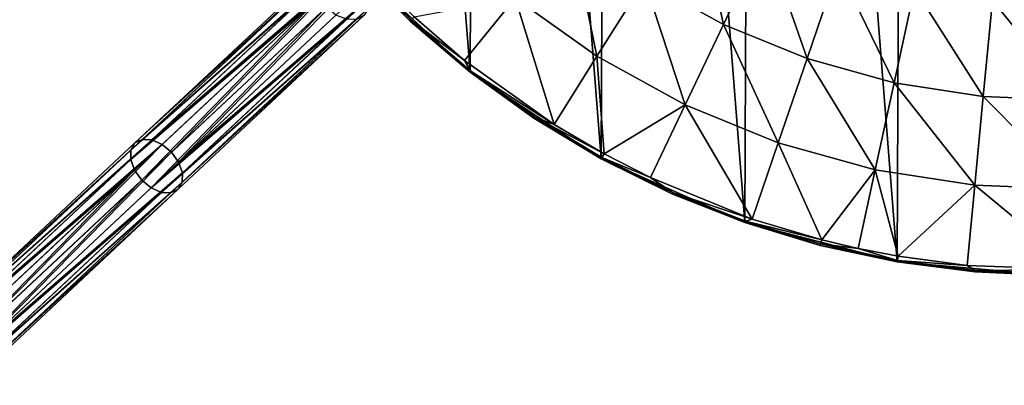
# Model space of a CAD drawing. Header units: millimetres. Extents: x 64 to 3333, y 103 to 3347.
# Tile 346 of 519: x 1645 to 1723, y 1694 to 1723. Entities that reach past the tile are written whole.
import ezdxf

# ---------------------------------------------------------------- set-up
doc = ezdxf.new("R2010")
doc.units = ezdxf.units.MM
doc.header["$LTSCALE"] = 25.4
doc.layers.get('0').update_dxf_attribs({"true_color": 0xff5454})

# ---------------------------------------------------------------- blocks, each defined once
blk = doc.blocks.new('SPIDER-6785-9743.STL')
at = {"color": 0}
mesh = blk.add_polyface(dxfattribs=at)
corners = [(1654.298, 1759.693, 1405.814), (1652.364, 1784.306, 1405.814), (1652.311, 1771.919, 1405.814), (1654.454, 1796.515, 1405.814), (1658.271, 1747.96, 1405.814), (1658.526, 1808.214, 1405.814), (1664.12, 1737.042, 1405.814), (1664.467, 1819.083, 1405.814), (1671.687, 1727.234, 1405.814), (1672.116, 1828.826, 1405.814), (1680.765, 1718.807, 1405.814), (1681.265, 1837.177, 1405.814), (1691.106, 1711.988, 1405.814), (1691.664, 1843.908, 1405.814), (1702.429, 1706.964, 1405.814), (1703.028, 1848.835, 1405.814), (1714.423, 1703.873, 1405.814), (1715.049, 1851.825, 1405.814), (1726.764, 1702.797, 1405.814), (1727.398, 1852.796, 1405.814), (1739.112, 1703.768, 1405.814), (1739.738, 1851.721, 1405.814), (1751.133, 1706.758, 1405.814), (1751.733, 1848.63, 1405.814), (1762.498, 1711.686, 1405.814), (1763.055, 1843.606, 1405.814), (1772.896, 1718.417, 1405.814), (1773.396, 1836.787, 1405.814), (1782.045, 1726.768, 1405.814), (1782.474, 1828.359, 1405.814), (1789.694, 1736.511, 1405.814), (1790.041, 1818.552, 1405.814), (1795.636, 1747.38, 1405.814), (1795.89, 1807.633, 1405.814), (1799.707, 1759.078, 1405.814), (1799.863, 1795.901, 1405.814), (1801.798, 1771.288, 1405.814), (1801.85, 1783.674, 1405.814)]
mesh.append_faces([[corners[k] for k in face] for face in [(0, 1, 2), (35, 36, 37)]], dxfattribs={"vtx0": -1, "color": 0})
mesh.append_faces([[corners[k] for k in face] for face in [(1, 0, 3), (3, 4, 5), (5, 6, 7), (7, 8, 9), (9, 10, 11), (11, 12, 13), (13, 14, 15), (15, 16, 17), (17, 18, 19), (19, 20, 21), (21, 22, 23), (23, 24, 25), (25, 26, 27), (27, 28, 29), (29, 30, 31), (31, 32, 33), (33, 34, 35)]], dxfattribs={"vtx0": -1, "vtx1": -1, "color": 0})
mesh.append_faces([[corners[k] for k in face] for face in [(3, 0, 4), (5, 4, 6), (7, 6, 8), (9, 8, 10), (11, 10, 12), (13, 12, 14), (15, 14, 16), (17, 16, 18), (19, 18, 20), (21, 20, 22), (23, 22, 24), (25, 24, 26), (27, 26, 28), (29, 28, 30), (31, 30, 32), (33, 32, 34), (35, 34, 36)]], dxfattribs={"vtx0": -1, "vtx2": -1, "color": 0})
mesh = blk.add_polyface(dxfattribs=at)
corners = [(1698.548, 1732.439, 1377.905), (1700.732, 1722.569, 1383.503), (1694.499, 1726.001, 1383.503), (1704.007, 1729.433, 1377.905)]
mesh.append_faces([[corners[k] for k in face] for face in [(0, 1, 2), (1, 0, 3)]], dxfattribs={"vtx0": -1, "color": 0})
mesh = blk.add_polyface(dxfattribs=at)
corners = [(1688.706, 1730.134, 1383.503), (1690.766, 1720.068, 1389.832), (1684.31, 1724.674, 1389.832), (1694.499, 1726.001, 1383.503)]
mesh.append_faces([[corners[k] for k in face] for face in [(0, 1, 2), (1, 0, 3)]], dxfattribs={"vtx0": -1, "color": 0})
mesh = blk.add_polyface(dxfattribs=at)
corners = [(1704.007, 1729.433, 1377.905), (1707.322, 1719.884, 1383.503), (1700.732, 1722.569, 1383.503), (1709.778, 1727.082, 1377.905)]
mesh.append_faces([[corners[k] for k in face] for face in [(0, 1, 2), (1, 0, 3)]], dxfattribs={"vtx0": -1, "color": 0})
mesh = blk.add_polyface(dxfattribs=at)
corners = [(1668.657, 1726.351, 1226.438), (1654.351, 1713.24, 1207.565), (1654.032, 1712.682, 1208.298), (1669.017, 1726.948, 1225.756)]
mesh.append_faces([[corners[k] for k in face] for face in [(0, 1, 2), (1, 0, 3)]], dxfattribs={"vtx0": -1, "color": 0})
mesh = blk.add_polyface(dxfattribs=at)
corners = [(1654.351, 1713.24, 1207.565), (1669.637, 1727.267, 1225.074), (1654.93, 1713.521, 1206.832), (1669.017, 1726.948, 1225.756)]
mesh.append_faces([[corners[k] for k in face] for face in [(0, 1, 2), (1, 0, 3)]], dxfattribs={"vtx0": -1, "color": 0})
mesh = blk.add_polyface(dxfattribs=at)
corners = [(1654.93, 1713.521, 1206.832), (1670.423, 1727.26, 1224.495), (1655.681, 1713.481, 1206.21), (1669.637, 1727.267, 1225.074)]
mesh.append_faces([[corners[k] for k in face] for face in [(0, 1, 2), (1, 0, 3)]], dxfattribs={"vtx0": -1, "color": 0})
mesh = blk.add_polyface(dxfattribs=at)
corners = [(1655.681, 1713.481, 1206.21), (1671.254, 1726.927, 1224.109), (1656.489, 1713.126, 1205.795), (1670.423, 1727.26, 1224.495)]
mesh.append_faces([[corners[k] for k in face] for face in [(0, 1, 2), (1, 0, 3)]], dxfattribs={"vtx0": -1, "color": 0})
mesh = blk.add_polyface(dxfattribs=at)
corners = [(1671.254, 1726.927, 1224.109), (1657.231, 1712.51, 1205.649), (1656.489, 1713.126, 1205.795), (1672.005, 1726.319, 1223.973)]
mesh.append_faces([[corners[k] for k in face] for face in [(0, 1, 2), (1, 0, 3)]], dxfattribs={"vtx0": -1, "color": 0})
mesh = blk.add_polyface(dxfattribs=at)
corners = [(1671.687, 1727.234, 1398.095), (1676.131, 1722.918, 1397.421), (1676.052, 1722.833, 1398.095), (1671.773, 1727.313, 1397.421)]
mesh.append_faces([[corners[k] for k in face] for face in [(0, 1, 2), (1, 0, 3)]], dxfattribs={"vtx0": -1, "color": 0})
mesh = blk.add_polyface(dxfattribs=at)
corners = [(1671.687, 1727.234, 1405.814), (1671.687, 1727.234, 1398.095), (1680.765, 1718.807, 1405.814)]
mesh.append_faces([[corners[k] for k in face] for face in [(0, 1, 2)]], dxfattribs={"color": 0})
mesh = blk.add_polyface(dxfattribs=at)
corners = [(1671.687, 1727.234, 1398.095), (1676.052, 1722.833, 1398.095), (1680.765, 1718.807, 1405.814)]
mesh.append_faces([[corners[k] for k in face] for face in [(0, 1, 2)]], dxfattribs={"color": 0})
mesh = blk.add_polyface(dxfattribs=at)
corners = [(1671.773, 1727.313, 1397.421), (1673.905, 1725.552, 1396.826), (1676.131, 1722.918, 1397.421)]
mesh.append_faces([[corners[k] for k in face] for face in [(0, 1, 2)]], dxfattribs={"color": 0})
mesh = blk.add_polyface(dxfattribs=at)
corners = [(1709.778, 1727.082, 1377.905), (1714.179, 1717.981, 1383.503), (1707.322, 1719.884, 1383.503), (1715.782, 1725.416, 1377.905)]
mesh.append_faces([[corners[k] for k in face] for face in [(0, 1, 2), (1, 0, 3)]], dxfattribs={"vtx0": -1, "color": 0})
mesh = blk.add_polyface(dxfattribs=at)
corners = [(1668.612, 1725.567, 1227.016), (1654.032, 1712.682, 1208.298), (1654.021, 1711.93, 1208.92), (1668.657, 1726.351, 1226.438)]
mesh.append_faces([[corners[k] for k in face] for face in [(0, 1, 2), (1, 0, 3)]], dxfattribs={"vtx0": -1, "color": 0})
mesh = blk.add_polyface(dxfattribs=at)
corners = [(1672.005, 1726.319, 1223.973), (1657.795, 1711.728, 1205.795), (1657.231, 1712.51, 1205.649), (1672.561, 1725.529, 1224.109)]
mesh.append_faces([[corners[k] for k in face] for face in [(0, 1, 2), (1, 0, 3)]], dxfattribs={"vtx0": -1, "color": 0})
mesh = blk.add_polyface(dxfattribs=at)
corners = [(1694.499, 1726.001, 1383.503), (1697.713, 1716.242, 1389.832), (1690.766, 1720.068, 1389.832), (1700.732, 1722.569, 1383.503)]
mesh.append_faces([[corners[k] for k in face] for face in [(0, 1, 2), (1, 0, 3)]], dxfattribs={"vtx0": -1, "color": 0})
mesh = blk.add_polyface(dxfattribs=at)
corners = [(1668.888, 1724.715, 1227.403), (1654.021, 1711.93, 1208.92), (1654.321, 1711.1, 1209.335), (1668.612, 1725.567, 1227.016)]
mesh.append_faces([[corners[k] for k in face] for face in [(0, 1, 2), (1, 0, 3)]], dxfattribs={"vtx0": -1, "color": 0})
mesh = blk.add_polyface(dxfattribs=at)
corners = [(1657.795, 1711.728, 1205.795), (1672.837, 1724.677, 1224.495), (1658.095, 1710.898, 1206.21), (1672.561, 1725.529, 1224.109)]
mesh.append_faces([[corners[k] for k in face] for face in [(0, 1, 2), (1, 0, 3)]], dxfattribs={"vtx0": -1, "color": 0})
mesh = blk.add_polyface(dxfattribs=at)
corners = [(1676.131, 1722.918, 1397.421), (1673.905, 1725.552, 1396.826), (1676.36, 1723.165, 1396.826)]
mesh.append_faces([[corners[k] for k in face] for face in [(0, 1, 2)]], dxfattribs={"color": 0})
mesh = blk.add_polyface(dxfattribs=at)
corners = [(1715.782, 1725.416, 1377.905), (1721.21, 1716.888, 1383.503), (1714.179, 1717.981, 1383.503), (1721.94, 1724.458, 1377.905)]
mesh.append_faces([[corners[k] for k in face] for face in [(0, 1, 2), (1, 0, 3)]], dxfattribs={"vtx0": -1, "color": 0})
mesh = blk.add_polyface(dxfattribs=at)
corners = [(1654.885, 1710.317, 1209.481), (1668.888, 1724.715, 1227.403), (1654.321, 1711.1, 1209.335), (1669.443, 1723.925, 1227.539)]
mesh.append_faces([[corners[k] for k in face] for face in [(0, 1, 2), (1, 0, 3)]], dxfattribs={"vtx0": -1, "color": 0})
mesh = blk.add_polyface(dxfattribs=at)
corners = [(1658.095, 1710.898, 1206.21), (1672.792, 1723.893, 1225.074), (1658.084, 1710.146, 1206.832), (1672.837, 1724.677, 1224.495)]
mesh.append_faces([[corners[k] for k in face] for face in [(0, 1, 2), (1, 0, 3)]], dxfattribs={"vtx0": -1, "color": 0})
mesh = blk.add_polyface(dxfattribs=at)
corners = [(1684.31, 1724.674, 1389.832), (1680.33, 1719.731, 1396.826), (1676.36, 1723.165, 1396.826)]
mesh.append_faces([[corners[k] for k in face] for face in [(0, 1, 2)]], dxfattribs={"color": 0})
mesh = blk.add_polyface(dxfattribs=at)
corners = [(1684.31, 1724.674, 1389.832), (1687.387, 1714.697, 1396.826), (1680.33, 1719.731, 1396.826), (1690.766, 1720.068, 1389.832)]
mesh.append_faces([[corners[k] for k in face] for face in [(0, 1, 2), (1, 0, 3)]], dxfattribs={"vtx0": -1, "color": 0})
mesh = blk.add_polyface(dxfattribs=at)
corners = [(1721.94, 1724.458, 1377.905), (1728.321, 1716.618, 1383.503), (1721.21, 1716.888, 1383.503), (1728.167, 1724.222, 1377.905)]
mesh.append_faces([[corners[k] for k in face] for face in [(0, 1, 2), (1, 0, 3)]], dxfattribs={"vtx0": -1, "color": 0})
mesh = blk.add_polyface(dxfattribs=at)
corners = [(1655.627, 1709.702, 1209.335), (1669.443, 1723.925, 1227.539), (1654.885, 1710.317, 1209.481), (1670.194, 1723.317, 1227.403)]
mesh.append_faces([[corners[k] for k in face] for face in [(0, 1, 2), (1, 0, 3)]], dxfattribs={"vtx0": -1, "color": 0})
mesh = blk.add_polyface(dxfattribs=at)
corners = [(1658.084, 1710.146, 1206.832), (1672.431, 1723.296, 1225.756), (1657.765, 1709.587, 1207.565), (1672.792, 1723.893, 1225.074)]
mesh.append_faces([[corners[k] for k in face] for face in [(0, 1, 2), (1, 0, 3)]], dxfattribs={"vtx0": -1, "color": 0})
mesh = blk.add_polyface(dxfattribs=at)
corners = [(1671.026, 1722.984, 1227.016), (1655.627, 1709.702, 1209.335), (1656.436, 1709.347, 1208.92), (1670.194, 1723.317, 1227.403)]
mesh.append_faces([[corners[k] for k in face] for face in [(0, 1, 2), (1, 0, 3)]], dxfattribs={"vtx0": -1, "color": 0})
mesh = blk.add_polyface(dxfattribs=at)
corners = [(1671.811, 1722.976, 1226.438), (1656.436, 1709.347, 1208.92), (1657.186, 1709.307, 1208.298), (1671.026, 1722.984, 1227.016)]
mesh.append_faces([[corners[k] for k in face] for face in [(0, 1, 2), (1, 0, 3)]], dxfattribs={"vtx0": -1, "color": 0})
mesh = blk.add_polyface(dxfattribs=at)
corners = [(1672.431, 1723.296, 1225.756), (1657.186, 1709.307, 1208.298), (1657.765, 1709.587, 1207.565), (1671.811, 1722.976, 1226.438)]
mesh.append_faces([[corners[k] for k in face] for face in [(0, 1, 2), (1, 0, 3)]], dxfattribs={"vtx0": -1, "color": 0})
mesh = blk.add_polyface(dxfattribs=at)
corners = [(1680.765, 1718.807, 1398.095), (1676.131, 1722.918, 1397.421), (1680.837, 1718.898, 1397.421), (1676.052, 1722.833, 1398.095)]
mesh.append_faces([[corners[k] for k in face] for face in [(0, 1, 2), (1, 0, 3)]], dxfattribs={"vtx0": -1, "color": 0})
mesh = blk.add_polyface(dxfattribs=at)
corners = [(1680.765, 1718.807, 1405.814), (1676.052, 1722.833, 1398.095), (1680.765, 1718.807, 1398.095)]
mesh.append_faces([[corners[k] for k in face] for face in [(0, 1, 2)]], dxfattribs={"color": 0})
mesh = blk.add_polyface(dxfattribs=at)
corners = [(1676.131, 1722.918, 1397.421), (1676.36, 1723.165, 1396.826), (1680.33, 1719.731, 1396.826)]
mesh.append_faces([[corners[k] for k in face] for face in [(0, 1, 2)]], dxfattribs={"color": 0})
mesh = blk.add_polyface(dxfattribs=at)
corners = [(1676.131, 1722.918, 1397.421), (1680.33, 1719.731, 1396.826), (1680.837, 1718.898, 1397.421)]
mesh.append_faces([[corners[k] for k in face] for face in [(0, 1, 2)]], dxfattribs={"color": 0})
mesh = blk.add_polyface(dxfattribs=at)
corners = [(1700.732, 1722.569, 1383.503), (1705.058, 1713.249, 1389.832), (1697.713, 1716.242, 1389.832), (1707.322, 1719.884, 1383.503)]
mesh.append_faces([[corners[k] for k in face] for face in [(0, 1, 2), (1, 0, 3)]], dxfattribs={"vtx0": -1, "color": 0})
mesh = blk.add_polyface(dxfattribs=at)
corners = [(1680.837, 1718.898, 1397.421), (1680.33, 1719.731, 1396.826), (1687.387, 1714.697, 1396.826)]
mesh.append_faces([[corners[k] for k in face] for face in [(0, 1, 2)]], dxfattribs={"color": 0})
mesh = blk.add_polyface(dxfattribs=at)
corners = [(1691.324, 1712.386, 1396.826), (1687.387, 1714.697, 1396.826), (1690.766, 1720.068, 1389.832)]
mesh.append_faces([[corners[k] for k in face] for face in [(0, 1, 2)]], dxfattribs={"color": 0})
mesh = blk.add_polyface(dxfattribs=at)
corners = [(1697.713, 1716.242, 1389.832), (1691.324, 1712.386, 1396.826), (1690.766, 1720.068, 1389.832)]
mesh.append_faces([[corners[k] for k in face] for face in [(0, 1, 2)]], dxfattribs={"color": 0})
mesh = blk.add_polyface(dxfattribs=at)
corners = [(1707.322, 1719.884, 1383.503), (1712.701, 1711.129, 1389.832), (1705.058, 1713.249, 1389.832), (1714.179, 1717.981, 1383.503)]
mesh.append_faces([[corners[k] for k in face] for face in [(0, 1, 2), (1, 0, 3)]], dxfattribs={"vtx0": -1, "color": 0})
mesh = blk.add_polyface(dxfattribs=at)
corners = [(1685.794, 1715.183, 1398.095), (1680.837, 1718.898, 1397.421), (1685.859, 1715.281, 1397.421), (1680.765, 1718.807, 1398.095)]
mesh.append_faces([[corners[k] for k in face] for face in [(0, 1, 2), (1, 0, 3)]], dxfattribs={"vtx0": -1, "color": 0})
mesh = blk.add_polyface(dxfattribs=at)
corners = [(1680.765, 1718.807, 1405.814), (1680.765, 1718.807, 1398.095), (1691.106, 1711.988, 1405.814)]
mesh.append_faces([[corners[k] for k in face] for face in [(0, 1, 2)]], dxfattribs={"color": 0})
mesh = blk.add_polyface(dxfattribs=at)
corners = [(1691.106, 1711.988, 1405.814), (1680.765, 1718.807, 1398.095), (1685.794, 1715.183, 1398.095)]
mesh.append_faces([[corners[k] for k in face] for face in [(0, 1, 2)]], dxfattribs={"color": 0})
mesh = blk.add_polyface(dxfattribs=at)
corners = [(1680.837, 1718.898, 1397.421), (1687.387, 1714.697, 1396.826), (1685.859, 1715.281, 1397.421)]
mesh.append_faces([[corners[k] for k in face] for face in [(0, 1, 2)]], dxfattribs={"color": 0})
mesh = blk.add_polyface(dxfattribs=at)
corners = [(1714.179, 1717.981, 1383.503), (1720.537, 1709.91, 1389.832), (1712.701, 1711.129, 1389.832), (1721.21, 1716.888, 1383.503)]
mesh.append_faces([[corners[k] for k in face] for face in [(0, 1, 2), (1, 0, 3)]], dxfattribs={"vtx0": -1, "color": 0})
mesh = blk.add_polyface(dxfattribs=at)
corners = [(1721.21, 1716.888, 1383.503), (1728.463, 1709.609, 1389.832), (1720.537, 1709.91, 1389.832), (1728.321, 1716.618, 1383.503)]
mesh.append_faces([[corners[k] for k in face] for face in [(0, 1, 2), (1, 0, 3)]], dxfattribs={"vtx0": -1, "color": 0})
mesh = blk.add_polyface(dxfattribs=at)
corners = [(1697.713, 1716.242, 1389.832), (1694.981, 1710.515, 1396.826), (1691.324, 1712.386, 1396.826)]
mesh.append_faces([[corners[k] for k in face] for face in [(0, 1, 2)]], dxfattribs={"color": 0})
mesh = blk.add_polyface(dxfattribs=at)
corners = [(1703.009, 1707.244, 1396.826), (1697.713, 1716.242, 1389.832), (1705.058, 1713.249, 1389.832), (1694.981, 1710.515, 1396.826)]
mesh.append_faces([[corners[k] for k in face] for face in [(0, 1, 2), (1, 0, 3)]], dxfattribs={"vtx0": -1, "color": 0})
mesh = blk.add_polyface(dxfattribs=at)
corners = [(1691.106, 1711.988, 1398.095), (1685.859, 1715.281, 1397.421), (1691.162, 1712.09, 1397.421), (1685.794, 1715.183, 1398.095)]
mesh.append_faces([[corners[k] for k in face] for face in [(0, 1, 2), (1, 0, 3)]], dxfattribs={"vtx0": -1, "color": 0})
mesh = blk.add_polyface(dxfattribs=at)
corners = [(1691.106, 1711.988, 1405.814), (1685.794, 1715.183, 1398.095), (1691.106, 1711.988, 1398.095)]
mesh.append_faces([[corners[k] for k in face] for face in [(0, 1, 2)]], dxfattribs={"color": 0})
mesh = blk.add_polyface(dxfattribs=at)
corners = [(1685.859, 1715.281, 1397.421), (1691.324, 1712.386, 1396.826), (1691.162, 1712.09, 1397.421)]
mesh.append_faces([[corners[k] for k in face] for face in [(0, 1, 2)]], dxfattribs={"color": 0})
mesh = blk.add_polyface(dxfattribs=at)
corners = [(1685.859, 1715.281, 1397.421), (1687.387, 1714.697, 1396.826), (1691.324, 1712.386, 1396.826)]
mesh.append_faces([[corners[k] for k in face] for face in [(0, 1, 2)]], dxfattribs={"color": 0})
mesh = blk.add_polyface(dxfattribs=at)
corners = [(1638.095, 1698.046, 1190.256), (1654.93, 1713.521, 1206.832), (1638.634, 1698.29, 1189.48), (1654.351, 1713.24, 1207.565)]
mesh.append_faces([[corners[k] for k in face] for face in [(0, 1, 2), (1, 0, 3)]], dxfattribs={"vtx0": -1, "color": 0})
mesh = blk.add_polyface(dxfattribs=at)
corners = [(1638.634, 1698.29, 1189.48), (1655.681, 1713.481, 1206.21), (1639.352, 1698.219, 1188.823), (1654.93, 1713.521, 1206.832)]
mesh.append_faces([[corners[k] for k in face] for face in [(0, 1, 2), (1, 0, 3)]], dxfattribs={"vtx0": -1, "color": 0})
mesh = blk.add_polyface(dxfattribs=at)
corners = [(1639.352, 1698.219, 1188.823), (1656.489, 1713.126, 1205.795), (1640.138, 1697.843, 1188.384), (1655.681, 1713.481, 1206.21)]
mesh.append_faces([[corners[k] for k in face] for face in [(0, 1, 2), (1, 0, 3)]], dxfattribs={"vtx0": -1, "color": 0})
mesh = blk.add_polyface(dxfattribs=at)
corners = [(1654.032, 1712.682, 1208.298), (1638.095, 1698.046, 1190.256), (1637.815, 1697.524, 1191.031), (1654.351, 1713.24, 1207.565)]
mesh.append_faces([[corners[k] for k in face] for face in [(0, 1, 2), (1, 0, 3)]], dxfattribs={"vtx0": -1, "color": 0})
mesh = blk.add_polyface(dxfattribs=at)
corners = [(1654.021, 1711.93, 1208.92), (1637.815, 1697.524, 1191.031), (1637.838, 1696.803, 1191.688), (1654.032, 1712.682, 1208.298)]
mesh.append_faces([[corners[k] for k in face] for face in [(0, 1, 2), (1, 0, 3)]], dxfattribs={"vtx0": -1, "color": 0})
mesh = blk.add_polyface(dxfattribs=at)
corners = [(1656.489, 1713.126, 1205.795), (1640.873, 1697.22, 1188.23), (1640.138, 1697.843, 1188.384), (1657.231, 1712.51, 1205.649)]
mesh.append_faces([[corners[k] for k in face] for face in [(0, 1, 2), (1, 0, 3)]], dxfattribs={"vtx0": -1, "color": 0})
mesh = blk.add_polyface(dxfattribs=at)
corners = [(1703.009, 1707.244, 1396.826), (1705.058, 1713.249, 1389.832), (1708.475, 1705.609, 1396.826)]
mesh.append_faces([[corners[k] for k in face] for face in [(0, 1, 2)]], dxfattribs={"color": 0})
mesh = blk.add_polyface(dxfattribs=at)
corners = [(1708.475, 1705.609, 1396.826), (1705.058, 1713.249, 1389.832), (1712.701, 1711.129, 1389.832)]
mesh.append_faces([[corners[k] for k in face] for face in [(0, 1, 2)]], dxfattribs={"color": 0})
mesh = blk.add_polyface(dxfattribs=at)
corners = [(1654.321, 1711.1, 1209.335), (1637.838, 1696.803, 1191.688), (1638.159, 1695.994, 1192.127), (1654.021, 1711.93, 1208.92)]
mesh.append_faces([[corners[k] for k in face] for face in [(0, 1, 2), (1, 0, 3)]], dxfattribs={"vtx0": -1, "color": 0})
mesh = blk.add_polyface(dxfattribs=at)
corners = [(1657.231, 1712.51, 1205.649), (1641.444, 1696.445, 1188.384), (1640.873, 1697.22, 1188.23), (1657.795, 1711.728, 1205.795)]
mesh.append_faces([[corners[k] for k in face] for face in [(0, 1, 2), (1, 0, 3)]], dxfattribs={"vtx0": -1, "color": 0})
mesh = blk.add_polyface(dxfattribs=at)
corners = [(1696.663, 1709.242, 1398.095), (1691.162, 1712.09, 1397.421), (1696.711, 1709.349, 1397.421), (1691.106, 1711.988, 1398.095)]
mesh.append_faces([[corners[k] for k in face] for face in [(0, 1, 2), (1, 0, 3)]], dxfattribs={"vtx0": -1, "color": 0})
mesh = blk.add_polyface(dxfattribs=at)
corners = [(1691.106, 1711.988, 1405.814), (1696.663, 1709.242, 1398.095), (1702.429, 1706.964, 1405.814)]
mesh.append_faces([[corners[k] for k in face] for face in [(0, 1, 2)]], dxfattribs={"color": 0})
mesh = blk.add_polyface(dxfattribs=at)
corners = [(1691.106, 1711.988, 1405.814), (1691.106, 1711.988, 1398.095), (1696.663, 1709.242, 1398.095)]
mesh.append_faces([[corners[k] for k in face] for face in [(0, 1, 2)]], dxfattribs={"color": 0})
mesh = blk.add_polyface(dxfattribs=at)
corners = [(1691.162, 1712.09, 1397.421), (1691.324, 1712.386, 1396.826), (1694.981, 1710.515, 1396.826)]
mesh.append_faces([[corners[k] for k in face] for face in [(0, 1, 2)]], dxfattribs={"color": 0})
mesh = blk.add_polyface(dxfattribs=at)
corners = [(1691.162, 1712.09, 1397.421), (1694.981, 1710.515, 1396.826), (1696.711, 1709.349, 1397.421)]
mesh.append_faces([[corners[k] for k in face] for face in [(0, 1, 2)]], dxfattribs={"color": 0})
mesh = blk.add_polyface(dxfattribs=at)
corners = [(1638.731, 1695.219, 1192.281), (1654.321, 1711.1, 1209.335), (1638.159, 1695.994, 1192.127), (1654.885, 1710.317, 1209.481)]
mesh.append_faces([[corners[k] for k in face] for face in [(0, 1, 2), (1, 0, 3)]], dxfattribs={"vtx0": -1, "color": 0})
mesh = blk.add_polyface(dxfattribs=at)
corners = [(1641.444, 1696.445, 1188.384), (1658.095, 1710.898, 1206.21), (1641.766, 1695.636, 1188.823), (1657.795, 1711.728, 1205.795)]
mesh.append_faces([[corners[k] for k in face] for face in [(0, 1, 2), (1, 0, 3)]], dxfattribs={"vtx0": -1, "color": 0})
mesh = blk.add_polyface(dxfattribs=at)
corners = [(1708.475, 1705.609, 1396.826), (1712.701, 1711.129, 1389.832), (1711.363, 1704.926, 1396.826)]
mesh.append_faces([[corners[k] for k in face] for face in [(0, 1, 2)]], dxfattribs={"color": 0})
mesh = blk.add_polyface(dxfattribs=at)
corners = [(1711.363, 1704.926, 1396.826), (1712.701, 1711.129, 1389.832), (1714.5, 1704.32, 1396.826)]
mesh.append_faces([[corners[k] for k in face] for face in [(0, 1, 2)]], dxfattribs={"color": 0})
mesh = blk.add_polyface(dxfattribs=at)
corners = [(1714.5, 1704.32, 1396.826), (1712.701, 1711.129, 1389.832), (1720.537, 1709.91, 1389.832)]
mesh.append_faces([[corners[k] for k in face] for face in [(0, 1, 2)]], dxfattribs={"color": 0})
mesh = blk.add_polyface(dxfattribs=at)
corners = [(1639.466, 1694.596, 1192.127), (1654.885, 1710.317, 1209.481), (1638.731, 1695.219, 1192.281), (1655.627, 1709.702, 1209.335)]
mesh.append_faces([[corners[k] for k in face] for face in [(0, 1, 2), (1, 0, 3)]], dxfattribs={"vtx0": -1, "color": 0})
mesh = blk.add_polyface(dxfattribs=at)
corners = [(1641.766, 1695.636, 1188.823), (1658.084, 1710.146, 1206.832), (1641.789, 1694.915, 1189.48), (1658.095, 1710.898, 1206.21)]
mesh.append_faces([[corners[k] for k in face] for face in [(0, 1, 2), (1, 0, 3)]], dxfattribs={"vtx0": -1, "color": 0})
mesh = blk.add_polyface(dxfattribs=at)
corners = [(1696.711, 1709.349, 1397.421), (1694.981, 1710.515, 1396.826), (1703.009, 1707.244, 1396.826)]
mesh.append_faces([[corners[k] for k in face] for face in [(0, 1, 2)]], dxfattribs={"color": 0})
mesh = blk.add_polyface(dxfattribs=at)
corners = [(1656.436, 1709.347, 1208.92), (1639.466, 1694.596, 1192.127), (1640.252, 1694.221, 1191.688), (1655.627, 1709.702, 1209.335)]
mesh.append_faces([[corners[k] for k in face] for face in [(0, 1, 2), (1, 0, 3)]], dxfattribs={"vtx0": -1, "color": 0})
mesh = blk.add_polyface(dxfattribs=at)
corners = [(1657.765, 1709.587, 1207.565), (1640.969, 1694.149, 1191.031), (1641.509, 1694.393, 1190.256), (1657.186, 1709.307, 1208.298)]
mesh.append_faces([[corners[k] for k in face] for face in [(0, 1, 2), (1, 0, 3)]], dxfattribs={"vtx0": -1, "color": 0})
mesh = blk.add_polyface(dxfattribs=at)
corners = [(1641.789, 1694.915, 1189.48), (1657.765, 1709.587, 1207.565), (1641.509, 1694.393, 1190.256), (1658.084, 1710.146, 1206.832)]
mesh.append_faces([[corners[k] for k in face] for face in [(0, 1, 2), (1, 0, 3)]], dxfattribs={"vtx0": -1, "color": 0})
mesh = blk.add_polyface(dxfattribs=at)
corners = [(1714.5, 1704.32, 1396.826), (1720.537, 1709.91, 1389.832), (1719.929, 1703.594, 1396.826)]
mesh.append_faces([[corners[k] for k in face] for face in [(0, 1, 2)]], dxfattribs={"color": 0})
mesh = blk.add_polyface(dxfattribs=at)
corners = [(1728.591, 1703.266, 1396.826), (1720.537, 1709.91, 1389.832), (1728.463, 1709.609, 1389.832), (1719.929, 1703.594, 1396.826)]
mesh.append_faces([[corners[k] for k in face] for face in [(0, 1, 2), (1, 0, 3)]], dxfattribs={"vtx0": -1, "color": 0})
mesh = blk.add_polyface(dxfattribs=at)
corners = [(1657.186, 1709.307, 1208.298), (1640.252, 1694.221, 1191.688), (1640.969, 1694.149, 1191.031), (1656.436, 1709.347, 1208.92)]
mesh.append_faces([[corners[k] for k in face] for face in [(0, 1, 2), (1, 0, 3)]], dxfattribs={"vtx0": -1, "color": 0})
mesh = blk.add_polyface(dxfattribs=at)
corners = [(1702.429, 1706.964, 1398.095), (1696.711, 1709.349, 1397.421), (1702.467, 1707.074, 1397.421), (1696.663, 1709.242, 1398.095)]
mesh.append_faces([[corners[k] for k in face] for face in [(0, 1, 2), (1, 0, 3)]], dxfattribs={"vtx0": -1, "color": 0})
mesh = blk.add_polyface(dxfattribs=at)
corners = [(1702.429, 1706.964, 1405.814), (1696.663, 1709.242, 1398.095), (1702.429, 1706.964, 1398.095)]
mesh.append_faces([[corners[k] for k in face] for face in [(0, 1, 2)]], dxfattribs={"color": 0})
mesh = blk.add_polyface(dxfattribs=at)
corners = [(1696.711, 1709.349, 1397.421), (1703.009, 1707.244, 1396.826), (1702.467, 1707.074, 1397.421)]
mesh.append_faces([[corners[k] for k in face] for face in [(0, 1, 2)]], dxfattribs={"color": 0})
mesh = blk.add_polyface(dxfattribs=at)
corners = [(1702.467, 1707.074, 1397.421), (1703.009, 1707.244, 1396.826), (1708.475, 1705.609, 1396.826)]
mesh.append_faces([[corners[k] for k in face] for face in [(0, 1, 2)]], dxfattribs={"color": 0})
mesh = blk.add_polyface(dxfattribs=at)
corners = [(1708.362, 1705.17, 1398.095), (1702.467, 1707.074, 1397.421), (1708.391, 1705.283, 1397.421), (1702.429, 1706.964, 1398.095)]
mesh.append_faces([[corners[k] for k in face] for face in [(0, 1, 2), (1, 0, 3)]], dxfattribs={"vtx0": -1, "color": 0})
mesh = blk.add_polyface(dxfattribs=at)
corners = [(1702.429, 1706.964, 1405.814), (1708.362, 1705.17, 1398.095), (1714.423, 1703.873, 1405.814)]
mesh.append_faces([[corners[k] for k in face] for face in [(0, 1, 2)]], dxfattribs={"color": 0})
mesh = blk.add_polyface(dxfattribs=at)
corners = [(1702.429, 1706.964, 1405.814), (1702.429, 1706.964, 1398.095), (1708.362, 1705.17, 1398.095)]
mesh.append_faces([[corners[k] for k in face] for face in [(0, 1, 2)]], dxfattribs={"color": 0})
mesh = blk.add_polyface(dxfattribs=at)
corners = [(1702.467, 1707.074, 1397.421), (1708.475, 1705.609, 1396.826), (1708.391, 1705.283, 1397.421)]
mesh.append_faces([[corners[k] for k in face] for face in [(0, 1, 2)]], dxfattribs={"color": 0})
mesh = blk.add_polyface(dxfattribs=at)
corners = [(1708.391, 1705.283, 1397.421), (1708.475, 1705.609, 1396.826), (1711.363, 1704.926, 1396.826)]
mesh.append_faces([[corners[k] for k in face] for face in [(0, 1, 2)]], dxfattribs={"color": 0})
mesh = blk.add_polyface(dxfattribs=at)
corners = [(1714.423, 1703.873, 1398.095), (1708.391, 1705.283, 1397.421), (1714.443, 1703.988, 1397.421), (1708.362, 1705.17, 1398.095)]
mesh.append_faces([[corners[k] for k in face] for face in [(0, 1, 2), (1, 0, 3)]], dxfattribs={"vtx0": -1, "color": 0})
mesh = blk.add_polyface(dxfattribs=at)
corners = [(1714.423, 1703.873, 1405.814), (1708.362, 1705.17, 1398.095), (1714.423, 1703.873, 1398.095)]
mesh.append_faces([[corners[k] for k in face] for face in [(0, 1, 2)]], dxfattribs={"color": 0})
mesh = blk.add_polyface(dxfattribs=at)
corners = [(1708.391, 1705.283, 1397.421), (1711.363, 1704.926, 1396.826), (1714.443, 1703.988, 1397.421)]
mesh.append_faces([[corners[k] for k in face] for face in [(0, 1, 2)]], dxfattribs={"color": 0})
mesh = blk.add_polyface(dxfattribs=at)
corners = [(1714.443, 1703.988, 1397.421), (1711.363, 1704.926, 1396.826), (1714.5, 1704.32, 1396.826)]
mesh.append_faces([[corners[k] for k in face] for face in [(0, 1, 2)]], dxfattribs={"color": 0})
mesh = blk.add_polyface(dxfattribs=at)
corners = [(1714.443, 1703.988, 1397.421), (1714.5, 1704.32, 1396.826), (1719.929, 1703.594, 1396.826)]
mesh.append_faces([[corners[k] for k in face] for face in [(0, 1, 2)]], dxfattribs={"color": 0})
mesh = blk.add_polyface(dxfattribs=at)
corners = [(1720.571, 1703.08, 1398.095), (1714.443, 1703.988, 1397.421), (1720.581, 1703.196, 1397.421), (1714.423, 1703.873, 1398.095)]
mesh.append_faces([[corners[k] for k in face] for face in [(0, 1, 2), (1, 0, 3)]], dxfattribs={"vtx0": -1, "color": 0})
mesh = blk.add_polyface(dxfattribs=at)
corners = [(1714.423, 1703.873, 1405.814), (1720.571, 1703.08, 1398.095), (1726.764, 1702.797, 1405.814)]
mesh.append_faces([[corners[k] for k in face] for face in [(0, 1, 2)]], dxfattribs={"color": 0})
mesh = blk.add_polyface(dxfattribs=at)
corners = [(1714.423, 1703.873, 1405.814), (1714.423, 1703.873, 1398.095), (1720.571, 1703.08, 1398.095)]
mesh.append_faces([[corners[k] for k in face] for face in [(0, 1, 2)]], dxfattribs={"color": 0})
mesh = blk.add_polyface(dxfattribs=at)
corners = [(1714.443, 1703.988, 1397.421), (1719.929, 1703.594, 1396.826), (1720.581, 1703.196, 1397.421)]
mesh.append_faces([[corners[k] for k in face] for face in [(0, 1, 2)]], dxfattribs={"color": 0})
mesh = blk.add_polyface(dxfattribs=at)
corners = [(1720.581, 1703.196, 1397.421), (1719.929, 1703.594, 1396.826), (1728.591, 1703.266, 1396.826)]
mesh.append_faces([[corners[k] for k in face] for face in [(0, 1, 2)]], dxfattribs={"color": 0})
mesh = blk.add_polyface(dxfattribs=at)
corners = [(1726.764, 1702.797, 1398.095), (1720.581, 1703.196, 1397.421), (1726.764, 1702.914, 1397.421), (1720.571, 1703.08, 1398.095)]
mesh.append_faces([[corners[k] for k in face] for face in [(0, 1, 2), (1, 0, 3)]], dxfattribs={"vtx0": -1, "color": 0})
mesh = blk.add_polyface(dxfattribs=at)
corners = [(1726.764, 1702.797, 1405.814), (1720.571, 1703.08, 1398.095), (1726.764, 1702.797, 1398.095)]
mesh.append_faces([[corners[k] for k in face] for face in [(0, 1, 2)]], dxfattribs={"color": 0})
mesh = blk.add_polyface(dxfattribs=at)
corners = [(1720.581, 1703.196, 1397.421), (1728.591, 1703.266, 1396.826), (1726.764, 1702.914, 1397.421)]
mesh.append_faces([[corners[k] for k in face] for face in [(0, 1, 2)]], dxfattribs={"color": 0})

msp = doc.modelspace()

# ---------------------------------------------------------------- block references
at = {"color": 250, "true_color": 0x262626}
msp.add_blockref('SPIDER-6785-9743.STL', (0, 0), dxfattribs=at)

doc.saveas('drawing.dxf')
